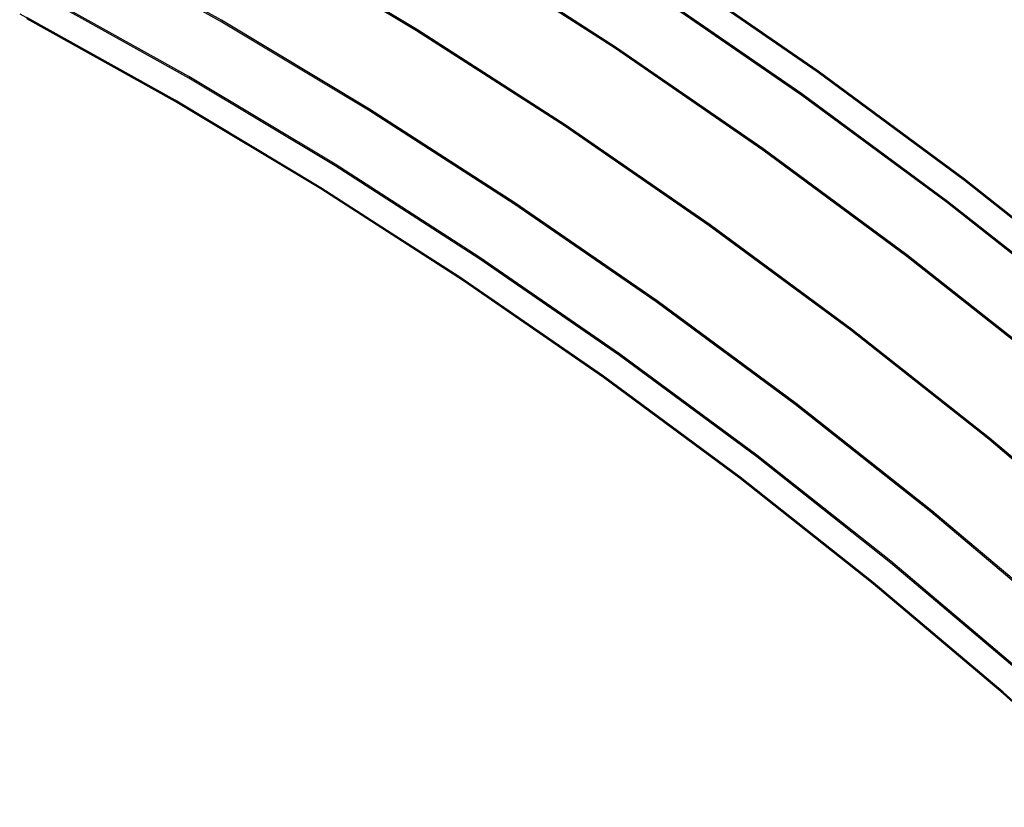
# Model space of a CAD drawing. Header units: millimetres. Extents: x 119 to 175.9, y -203.1 to -153.8.
# Tile 285 of 377: x 157.5 to 160.6, y -167.2 to -164.7. Entities that reach past the tile are written whole.
import ezdxf

# ---------------------------------------------------------------- set-up
doc = ezdxf.new("R2010")
doc.units = ezdxf.units.MM
doc.header["$MEASUREMENT"] = 0
doc.layers.add('Layer 01', color=5, linetype='Continuous', true_color=0x0000ff)

msp = doc.modelspace()

# ---------------------------------------------------------------- linework, layer by layer
at = {"layer": 'Layer 01'}
for p, q in [((158.1336, -164.7152, 31.3124), (157.6557, -164.449, 31.312)), ((158.1372, -164.7117, 35.2466), (157.6594, -164.4454, 35.2463)), ((158.7553, -164.7456, 31.3125), (158.278, -164.4596, 31.3121)), ((158.758, -164.7419, 35.2469), (158.2806, -164.4558, 35.2465)), ((159.3854, -164.7968, 35.2467), (158.9093, -164.4906, 35.2463)), ((159.3853, -164.8018, 31.3125), (158.9093, -164.4957, 31.3121)), ((160.0263, -164.8732, 34.8775), (159.5522, -164.5464, 34.8771)), ((160.0265, -164.8775, 31.6814), (159.5524, -164.5507, 31.681)), ((159.9749, -164.945, 35.1412), (159.5031, -164.6199, 35.1408)), ((159.975, -164.9499, 31.418), (159.5032, -164.6247, 31.4176)), ((158.0342, -164.8899, 35.1388), (157.562, -164.6268, 35.1385)), ((158.0342, -164.8951, 31.4206), (157.562, -164.6319, 31.4203)), ((157.4987, -164.692, 34.9027), (157.9709, -164.9539, 34.903)), ((157.9907, -164.9694, 31.6815), (157.5208, -164.7076, 31.6812)), ((157.9908, -164.9654, 34.8777), (157.521, -164.7036, 34.8773)), ((158.603, -164.9965, 31.3127), (158.1336, -164.7152, 31.3124)), ((158.6065, -164.9931, 35.247), (158.1372, -164.7117, 35.2466)), ((159.2234, -165.0466, 31.3128), (158.7553, -164.7456, 31.3125)), ((159.226, -165.043, 35.2473), (158.758, -164.7419, 35.2469)), ((159.8515, -165.1231, 31.3129), (159.3853, -164.8018, 31.3125)), ((159.8515, -165.118, 35.2471), (159.3854, -164.7968, 35.2467)), ((160.4899, -165.2152, 34.878), (160.0263, -164.8732, 34.8775)), ((158.4979, -165.1679, 35.1392), (158.0342, -164.8899, 35.1388)), ((158.4978, -165.173, 31.421), (158.0342, -164.8951, 31.4206)), ((160.49, -165.2195, 31.6819), (160.0265, -164.8775, 31.6814)), ((157.9709, -164.9539, 34.903), (158.4343, -165.2307, 34.9034)), ((158.4521, -165.2419, 34.878), (157.9908, -164.9654, 34.8777)), ((160.4361, -165.2853, 35.1416), (159.9749, -164.945, 35.1412)), ((160.4362, -165.2902, 31.4184), (159.975, -164.9499, 31.418)), ((158.452, -165.246, 31.6819), (157.9907, -164.9694, 31.6815)), ((159.0631, -165.2925, 31.3131), (158.603, -164.9965, 31.3127)), ((159.0666, -165.2893, 35.2474), (158.6065, -164.9931, 35.247)), ((159.6817, -165.3626, 31.3132), (159.2234, -165.0466, 31.3128)), ((159.6843, -165.359, 35.2477), (159.226, -165.043, 35.2473)), ((160.3071, -165.4542, 35.2475), (159.8515, -165.118, 35.2471)), ((160.3071, -165.4593, 31.3134), (159.8515, -165.1231, 31.3129)), ((158.9524, -165.4656, 31.4213), (158.4978, -165.173, 31.421)), ((158.9524, -165.4605, 35.1395), (158.4979, -165.1679, 35.1392)), ((160.9422, -165.5722, 34.8784), (160.4899, -165.2152, 34.878)), ((158.4343, -165.2307, 34.9034), (158.8885, -165.5222, 34.9038)), ((158.9042, -165.537, 31.6823), (158.452, -165.246, 31.6819)), ((158.9043, -165.533, 34.8784), (158.4521, -165.2419, 34.878)), ((160.9424, -165.5764, 31.6823), (160.49, -165.2195, 31.6819)), ((159.5136, -165.6031, 31.3135), (159.0631, -165.2925, 31.3131)), ((159.517, -165.6, 35.2478), (159.0666, -165.2893, 35.2474)), ((160.8862, -165.6405, 35.1421), (160.4361, -165.2853, 35.1416)), ((160.8863, -165.6454, 31.4189), (160.4362, -165.2902, 31.4184)), ((160.1297, -165.6931, 31.3137), (159.6817, -165.3626, 31.3132)), ((160.1322, -165.6897, 35.2481), (159.6843, -165.359, 35.2477)), ((159.3974, -165.7675, 35.1399), (158.9524, -165.4605, 35.1395)), ((159.3973, -165.7726, 31.4217), (158.9524, -165.4656, 31.4213)), ((160.7517, -165.8051, 35.248), (160.3071, -165.4542, 35.2475)), ((160.7517, -165.8102, 31.3138), (160.3071, -165.4593, 31.3134)), ((158.8885, -165.5222, 34.9038), (159.3329, -165.8282, 34.9042)), ((159.3468, -165.8424, 31.6827), (158.9042, -165.537, 31.6823)), ((159.3469, -165.8384, 34.8788), (158.9043, -165.533, 34.8784)), ((159.9538, -165.9281, 31.3139), (159.5136, -165.6031, 31.3135)), ((159.9571, -165.9251, 35.2482), (159.517, -165.6, 35.2478)), ((160.5667, -166.0381, 31.3141), (160.1297, -165.6931, 31.3137)), ((160.5692, -166.0348, 35.2485), (160.1322, -165.6897, 35.2481)), ((159.8321, -166.0937, 31.4221), (159.3973, -165.7726, 31.4217)), ((159.8321, -166.0886, 35.1403), (159.3974, -165.7675, 35.1399)), ((159.3329, -165.8282, 34.9042), (159.7671, -166.1483, 34.9046)), ((159.7794, -166.1578, 34.8792), (159.3469, -165.8384, 34.8788)), ((159.7793, -166.1619, 31.6831), (159.3468, -165.8424, 31.6827)), ((160.3832, -166.2673, 31.3144), (159.9538, -165.9281, 31.3139)), ((160.3865, -166.2643, 35.2486), (159.9571, -165.9251, 35.2482)), ((160.9923, -166.3973, 31.3146), (160.5667, -166.0381, 31.3141)), ((160.9947, -166.394, 35.249), (160.5692, -166.0348, 35.2485)), ((160.2563, -166.4237, 35.1408), (159.8321, -166.0886, 35.1403)), ((160.2562, -166.4288, 31.4226), (159.8321, -166.0937, 31.4221)), ((159.7671, -166.1483, 34.9046), (160.1904, -166.4822, 34.905)), ((160.2012, -166.4952, 31.6835), (159.7793, -166.1619, 31.6831)), ((160.2013, -166.4912, 34.8796), (159.7794, -166.1578, 34.8792)), ((160.8014, -166.6203, 31.3148), (160.3832, -166.2673, 31.3144)), ((160.8046, -166.6175, 35.2491), (160.3865, -166.2643, 35.2486)), ((160.6691, -166.7776, 31.423), (160.2562, -166.4288, 31.4226)), ((160.6692, -166.7724, 35.1412), (160.2563, -166.4237, 35.1408)), ((160.1904, -166.4822, 34.905), (160.6025, -166.8298, 34.9055)), ((160.6119, -166.8421, 31.6839), (160.2012, -166.4952, 31.6835)), ((160.6121, -166.8381, 34.8801), (160.2013, -166.4912, 34.8796)), ((160.6025, -166.8298, 34.9055), (161.0027, -167.1907, 34.9059)), ((161.0111, -167.1985, 34.8805), (160.6121, -166.8381, 34.8801)), ((161.011, -167.2025, 31.6844), (160.6119, -166.8421, 31.6839))]:
    msp.add_line(p, q, dxfattribs=at)

doc.saveas('drawing.dxf')
